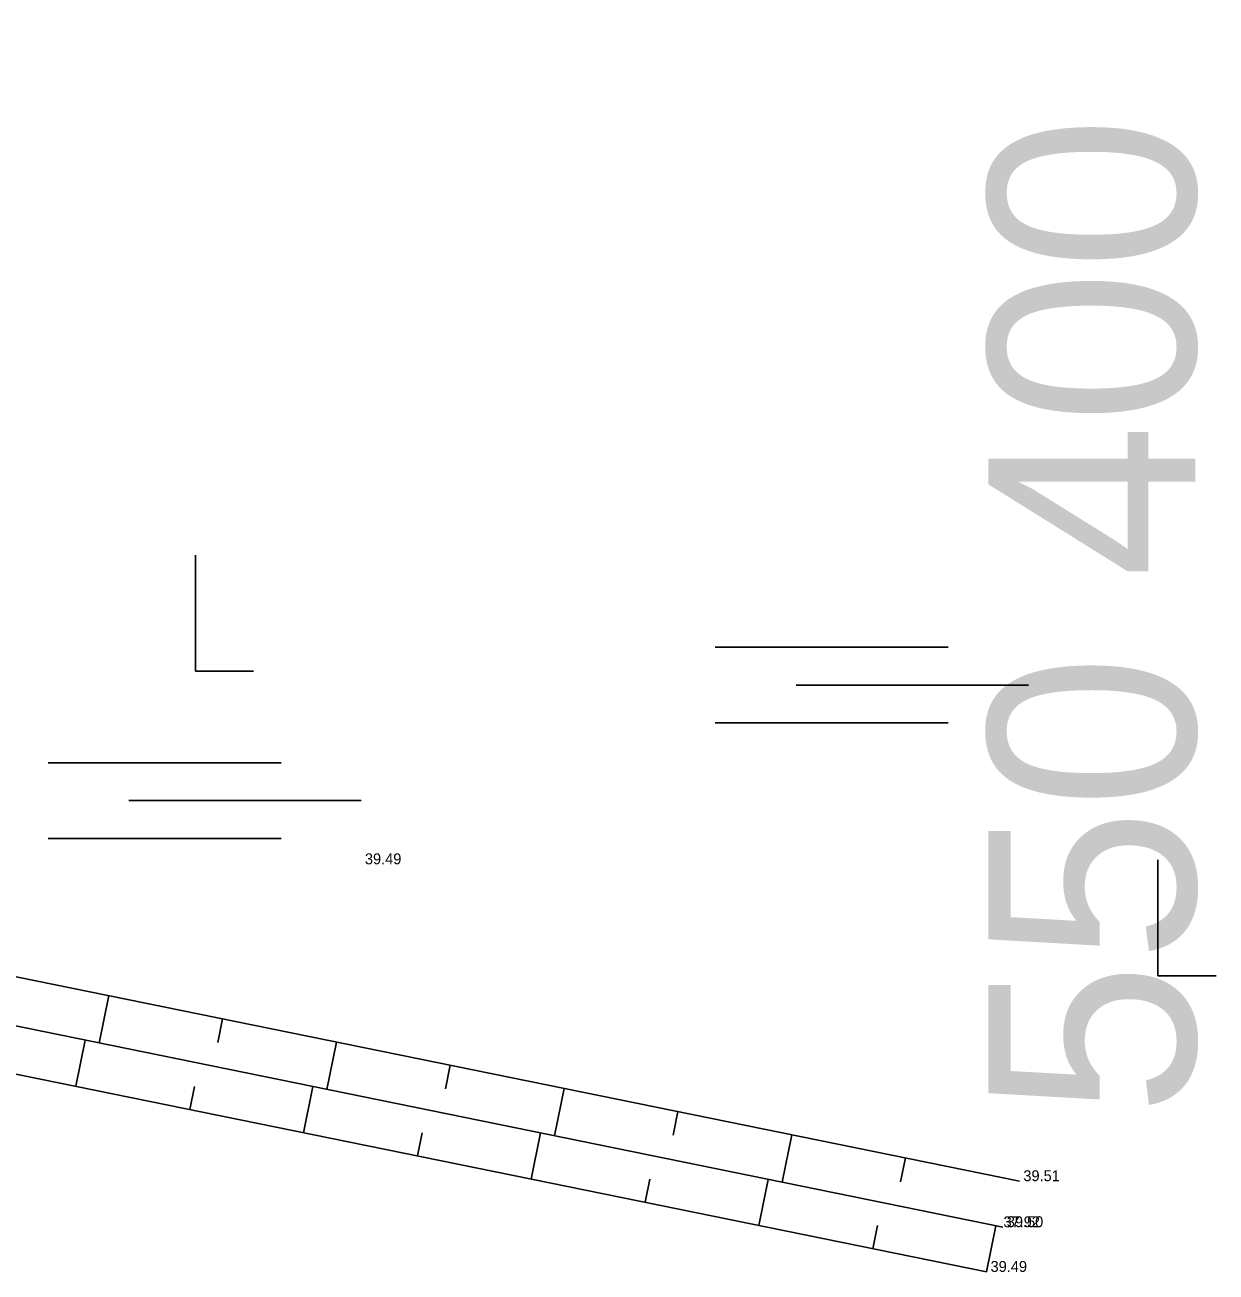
# Model space of a CAD drawing. Extents: x 544674 to 552202, y 6585829 to 6588119.
# Drawn here: x 550370.65 to 550403.46, y 6587156.82 to 6587191.19 of the extents above; entities that cross this region are included whole.
import ezdxf

# ---------------------------------------------------------------- set-up
doc = ezdxf.new("R2010")
doc.units = 0
for name, color, linetype in [('HALJASTUS', 7, 'Continuous'), ('MOOTKORG-EH2000', 7, 'Continuous'), ('RELJEEF', 7, 'Continuous'), ('VORK', 7, 'Continuous')]:
    doc.layers.add(name, color=color, linetype=linetype)

# ---------------------------------------------------------------- blocks, each defined once
blk = doc.blocks.new('SOO')
at = {"layer": 'HALJASTUS'}
for p, q in [((-2.19, 0.65), (1.82, 0.65)), ((-0.8, 0), (3.2, 0)), ((-2.19, -0.65), (1.82, -0.65))]:
    blk.add_line(p, q, dxfattribs=at)
blk = doc.blocks.new('RAIESM')
at = {"layer": 'HALJASTUS'}
for p, q in [((0, 2), (0, 0)), ((0, 0), (1, 0))]:
    blk.add_line(p, q, dxfattribs=at)

msp = doc.modelspace()

# ---------------------------------------------------------------- linework, layer by layer
at = {"layer": 'RELJEEF'}
for p, q in [((550372.959, 6587164.439), (550372.693, 6587163.133)), ((550375.961, 6587163.147), (550376.094, 6587163.799)), ((550372.055, 6587161.939), (550372.314, 6587163.21)), ((550379.23, 6587163.16), (550378.964, 6587161.855)), ((550382.232, 6587161.868), (550382.365, 6587162.521)), ((550375.32, 6587161.935), (550375.19, 6587161.299)), ((550378.326, 6587160.66), (550378.585, 6587161.932)), ((550385.501, 6587161.882), (550385.235, 6587160.576)), ((550388.503, 6587160.59), (550388.636, 6587161.243)), ((550381.591, 6587160.657), (550381.462, 6587160.021)), ((550384.597, 6587159.382), (550384.856, 6587160.653)), ((550391.772, 6587160.603), (550391.506, 6587159.298)), ((550394.774, 6587159.311), (550394.907, 6587159.964)), ((550387.862, 6587159.378), (550387.733, 6587158.743)), ((550390.868, 6587158.103), (550391.127, 6587159.375)), ((550394.133, 6587158.1), (550394.004, 6587157.464)), ((550397.139, 6587156.825), (550397.398, 6587158.097))]:
    msp.add_line(p, q, dxfattribs=at)
for points in [[(550398.043, 6587159.325), (550367.423, 6587165.567), (550332.675, 6587172.866), (550294.453, 6587180.518), (550256.355, 6587189.381), (550224.871, 6587196.57), (550148.956, 6587215.723), (550109.371, 6587224.792)], [(550397.586, 6587158.058), (550366.966, 6587164.3), (550332.219, 6587171.599), (550293.997, 6587179.251), (550255.899, 6587188.114), (550224.415, 6587195.303), (550148.499, 6587214.457), (550108.915, 6587223.525)], [(550397.139, 6587156.825), (550366.519, 6587163.067), (550331.771, 6587170.366), (550293.549, 6587178.018), (550255.451, 6587186.881), (550223.967, 6587194.07), (550148.052, 6587213.223), (550108.467, 6587222.292)]]:
    msp.add_lwpolyline(points, dxfattribs=at)

# ---------------------------------------------------------------- block references
at = {"layer": 'HALJASTUS', "xscale": 1.6, "yscale": 1.6000000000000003}
for name, p in [('RAIESM', (550375.35, 6587173.378)), ('SOO', (550393.171, 6587172.998)), ('SOO', (550374.795, 6587169.813)), ('RAIESM', (550401.862, 6587164.982))]:
    msp.add_blockref(name, p, dxfattribs=at)

# ---------------------------------------------------------------- texts
at = {"layer": 'MOOTKORG-EH2000'}
for s, p in [(' 39.49', (550379.904, 6587168.058)), (' 39.51', (550398.043, 6587159.325)), (' 39.51', (550398.043, 6587159.325)), (' 37.92', (550397.495, 6587158.055)), (' 39.50', (550397.586, 6587158.058)), (' 39.50', (550397.586, 6587158.058)), (' 39.49', (550397.139, 6587156.825)), (' 39.49', (550397.139, 6587156.825))]:
    msp.add_text(s, height=0.3, dxfattribs=at).set_placement(p)
at = {"layer": 'VORK'}
msp.add_text('550 400', height=5.7, rotation=90, dxfattribs=at).set_placement((550402.888, 6587161.118))

doc.saveas('drawing.dxf')
